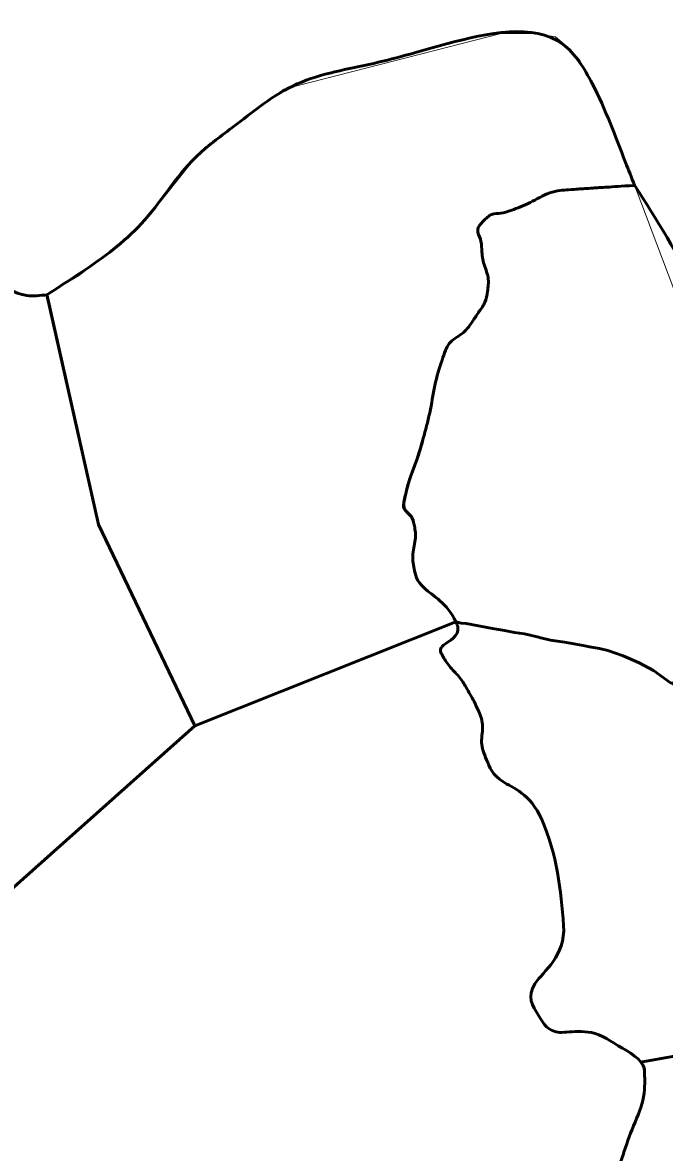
# Model space of a CAD drawing. Extents: x 553962 to 842807, y 8883888 to 9032388.
# Drawn here: x 816338 to 817355, y 9016461 to 9018251 of the extents above; entities that cross this region are included whole.
import ezdxf

# ---------------------------------------------------------------- set-up
doc = ezdxf.new("R2010")
doc.units = 0
doc.header["$LTSCALE"] = 200
for name, color, linetype, lineweight in [('27', 7, 'Continuous', 13), ('29', 7, 'Continuous', 53), ('35', 7, 'Continuous', 13)]:
    doc.layers.add(name, color=color, linetype=linetype, lineweight=lineweight)

msp = doc.modelspace()

# ---------------------------------------------------------------- linework, layer by layer
at = {"layer": '27'}
msp.add_lwpolyline([(816333.8, 9017823.2), (816355.3, 9017816.5), (816378.6, 9017821.5), (816426.8, 9017849.8), (816483.2, 9017893), (816537.9, 9017944.7), (816611.3, 9018037.1), (816680, 9018092.7), (816752.1, 9018145.9), (817096.2, 9018233.7), (817151, 9018233.7), (817182.6, 9018228.7), (817204.1, 9018210.4), (817220.4, 9018192.4), (817237.7, 9018160.9), (817273.6, 9018077.6), (817308.6, 9017991.3), (817369.7, 9017829)], dxfattribs=at)
at = {"layer": '29'}
for p, q in [((816611, 9017137.3), (817024.7, 9017301.7)), ((817024.7, 9017301.7), (816611, 9017137.3)), ((817316.8, 9016604.2), (817751.8, 9016683.3)), ((817317.6, 9016604.4), (817751.8, 9016683.3))]:
    msp.add_line(p, q, dxfattribs=at)
for points in [[(816611, 9017137.3), (816458.2, 9017456.3), (816376.3, 9017821.2)], [(816376.6, 9017820.2), (816458.2, 9017456.3), (816611, 9017137.3)], [(817205.5, 9017268), (817196.6, 9017269.6), (817174.3, 9017273), (817158.9, 9017276.4), (817153.3, 9017278.1), (817133.4, 9017282.9), (817117.2, 9017285.2), (817101.7, 9017288.4), (817082.6, 9017291.5), (817040.8, 9017299.2), (817033, 9017299.7), (817024.7, 9017301.7)], [(817024.7, 9017301.7), (817033, 9017299.7), (817040.8, 9017299.2), (817082.6, 9017291.5), (817101.7, 9017288.4), (817117.2, 9017285.2), (817133.4, 9017282.9), (817153.3, 9017278.1), (817158.9, 9017276.4), (817174.3, 9017273), (817196.6, 9017269.6), (817205.5, 9017268)], [(817375.3, 9017198.5), (817368.5, 9017204.1), (817367.1, 9017204.8), (817364.5, 9017205.3), (817337.4, 9017224.6), (817315.1, 9017237.2), (817289.4, 9017248.2), (817265.5, 9017256.3), (817252.3, 9017259.8), (817236, 9017262.1), (817226.3, 9017264.3), (817205.5, 9017268)], [(817205.5, 9017268), (817226.3, 9017264.3), (817236, 9017262.1), (817252.3, 9017259.8), (817265.5, 9017256.3), (817289.4, 9017248.2), (817315.1, 9017237.2), (817337.4, 9017224.6), (817364.5, 9017205.3), (817367.1, 9017204.8), (817368.5, 9017204.1), (817375.3, 9017198.5)], [(815991, 9016731.3), (816256.1, 9016821.2), (816611, 9017137.3)], [(816611, 9017137.3), (816256.1, 9016821.2), (815991, 9016731.3)]]:
    msp.add_lwpolyline(points, dxfattribs=at)
for points in [[(817307.7, 9017993.6), (817293.3, 9018029.8), (817240.5, 9018154.6), (817193.7, 9018217.1), (817011.6, 9018217.9), (816894.3, 9018186.6), (816773.1, 9018154), (816669.6, 9018084.5), (816612, 9018037.7), (816526.1, 9017932.5), (816432.6, 9017856.6), (816376.6, 9017820.2)], [(816376.6, 9017820.2), (816344.6, 9017818.8), (816288.7, 9017847), (816130, 9017932.8), (816058.8, 9017961.1), (815944.4, 9017989.6), (815874.9, 9018002)], [(817430.9, 9017157.6), (817416.6, 9017259.2), (817404.5, 9017418.8), (817390, 9017539.7), (817423.8, 9017660.7), (817307.7, 9017993.6)]]:
    msp.add_spline(points, degree=3, dxfattribs=at)
for points in [[(817024.7, 9017301.7), (817010.8, 9017331.4), (816963.9, 9017355.8), (816958.1, 9017387.9), (816954.4, 9017408.6), (816962.4, 9017435.8), (816958.1, 9017457.3), (816955.7, 9017469.4), (816939.7, 9017480.7), (816942.4, 9017493.1), (816950, 9017527.2), (816964.5, 9017561.7), (816973.8, 9017596.1), (816985.1, 9017638.1), (816990.9, 9017682.1), (817005.1, 9017723.7), (817013, 9017746.8), (817038.4, 9017758.9), (817052.1, 9017779.7), (817061.5, 9017793.9), (817072, 9017808), (817074.5, 9017824.4), (817077.9, 9017847.4), (817066.8, 9017870.7), (817065.5, 9017893.8), (817064.7, 9017907.9), (817055.5, 9017923.6), (817067.8, 9017936.3), (817081, 9017950.1), (817095.9, 9017947.9), (817110.3, 9017953.1), (817142.4, 9017964.7), (817172.7, 9017984.5), (817206.6, 9017986.7), (817217.8, 9017987.5), (817229, 9017988.2), (817240.1, 9017989), (817262.5, 9017990.4), (817284.9, 9017991.9), (817307.3, 9017993.4)], [(817307.3, 9017993.4), (817284.9, 9017991.9), (817262.5, 9017990.4), (817240.1, 9017989), (817229, 9017988.2), (817217.8, 9017987.5), (817206.6, 9017986.7), (817172.7, 9017984.5), (817142.4, 9017964.7), (817110.3, 9017953.1), (817095.9, 9017947.9), (817081, 9017950.1), (817067.8, 9017936.3), (817055.5, 9017923.6), (817064.7, 9017907.9), (817065.5, 9017893.8), (817066.8, 9017870.7), (817077.9, 9017847.4), (817074.5, 9017824.4), (817072, 9017808), (817061.5, 9017793.9), (817052.1, 9017779.7), (817038.4, 9017758.9), (817013, 9017746.8), (817005.1, 9017723.7), (816990.9, 9017682.1), (816985.1, 9017638.1), (816973.8, 9017596.1), (816964.5, 9017561.7), (816950, 9017527.2), (816942.4, 9017493.1)], [(816942.4, 9017493.1), (816939.7, 9017480.7), (816955.7, 9017469.4), (816958.1, 9017457.3), (816962.4, 9017435.8), (816954.4, 9017408.6), (816958.1, 9017387.9), (816963.9, 9017355.8), (817010.8, 9017331.4), (817024.7, 9017301.7)], [(817024.7, 9017301.7), (817025.9, 9017299.2), (817026.8, 9017296.6), (817027.5, 9017293.9)], [(817027.5, 9017293.9), (817031.1, 9017279.3), (816994.6, 9017263.5), (817002.9, 9017249.1), (817013.2, 9017231.2), (817030.3, 9017215.5), (817040.9, 9017197.6), (817047.2, 9017187), (817053.6, 9017175.6), (817058.8, 9017164.1), (817069.7, 9017140), (817062.6, 9017109.9), (817072.2, 9017085.7), (817088.2, 9017045.9), (817141.8, 9017031), (817160.5, 9016988.8)], [(817160.5, 9016988.8), (817141.8, 9017031), (817088.2, 9017045.9), (817072.2, 9017085.7), (817062.6, 9017109.9), (817069.7, 9017140), (817058.8, 9017164.1), (817053.6, 9017175.6), (817047.2, 9017187), (817040.9, 9017197.6), (817030.3, 9017215.5), (817013.2, 9017231.2), (817002.9, 9017249.1), (816994.6, 9017263.5), (817031.1, 9017279.3), (817027.5, 9017293.9)], [(817160.5, 9016988.8), (817185, 9016933.6), (817191.1, 9016876.6), (817195.1, 9016820.9)], [(817195.1, 9016820.9), (817191.1, 9016876.6), (817185, 9016933.6), (817160.5, 9016988.8)], [(817195.1, 9016820.9), (817198.6, 9016772.6), (817127.1, 9016724.1), (817155.6, 9016677.7), (817178.7, 9016640.2), (817235.8, 9016660.8), (817269.1, 9016638.2)], [(817269.1, 9016638.2), (817235.8, 9016660.8), (817178.7, 9016640.2), (817155.6, 9016677.7), (817127.1, 9016724.1), (817198.6, 9016772.6), (817195.1, 9016820.9)], [(817269.1, 9016638.2), (817284.4, 9016627.8), (817307, 9016618.3), (817317.6, 9016604.4)], [(817317.6, 9016604.4), (817307, 9016618.3), (817284.4, 9016627.8), (817269.1, 9016638.2)], [(817195.1, 9016252.9), (817211.3, 9016269.6), (817225.8, 9016287.9), (817237.1, 9016309.2), (817261.4, 9016355.2), (817271.8, 9016404.1), (817287.7, 9016452.4), (817302.3, 9016497.2), (817324.6, 9016544.2), (817323.4, 9016588.8), (817323.3, 9016594.7), (817321, 9016600), (817317.3, 9016604.7)], [(817195.1, 9016252.9), (817211.3, 9016269.6), (817225.8, 9016287.9), (817237.1, 9016309.2), (817261.4, 9016355.2), (817271.8, 9016404.1), (817287.7, 9016452.4), (817302.3, 9016497.2), (817324.6, 9016544.2), (817323.4, 9016588.8), (817323.3, 9016594.6), (817321.1, 9016599.7), (817317.6, 9016604.4)]]:
    msp.add_open_spline(points, degree=3, dxfattribs=at)
at = {"layer": '35'}
msp.add_lwpolyline([(816333.8, 9017823.2), (816355.3, 9017816.5), (816378.6, 9017821.5), (816426.8, 9017849.8), (816483.2, 9017893), (816537.9, 9017944.7), (816611.3, 9018037.1), (816680, 9018092.7), (816752.1, 9018145.9), (817096.2, 9018233.7), (817151, 9018233.7), (817182.6, 9018228.7), (817204.1, 9018210.4), (817220.4, 9018192.4), (817237.7, 9018160.9), (817273.6, 9018077.6), (817308.6, 9017991.3), (817369.7, 9017829)], dxfattribs=at)

doc.saveas('drawing.dxf')
